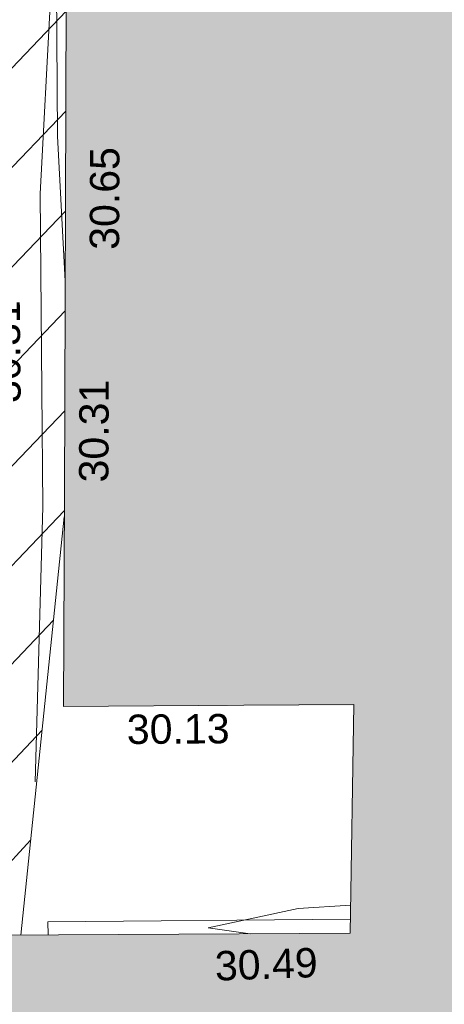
# Model space of a CAD drawing. Header units: millimetres. Extents: x -290717 to 520720, y -103372 to 287762.
# Tile 258 of 375: x 89369 to 94783, y 122024 to 134590. Entities that reach past the tile are written whole.
import ezdxf

# ---------------------------------------------------------------- set-up
doc = ezdxf.new("R2010")
doc.units = ezdxf.units.MM
doc.linetypes.add('IMPORT-HIDDEN2 _3_', pattern=[4762.5, 3175, -1587.5])
doc.linetypes.add('IMPORT-UG_ELEC_STREET LIGHTING_QLB2 _2_', pattern=[2700, 1500, -300.0000000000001, 0, -250, 150, -300.0000000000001, 0, -200])
for name, color, linetype, lineweight, true_color in [('00_UAV_BUILDING_OUTLINE', 5, 'Continuous', 9, 0x0000ff), ('00_UAV_CONCRETE', 9, 'Continuous', 9, 0x808080), ('00_UAV_FENCE', 7, 'Continuous', 9, 0x264c2f), ('01_DTM_CONTOUR_MNR', 7, 'Continuous', 9, 0xa5a552), ('12333-PUM-2D-U-0001-C01 - Rev2_REVIT IMPORT_dwg', 7, 'Continuous', 9, 0x767676), ('A_RHA_Line', 7, 'Continuous', 9, 0x00a600), ('PUM-CHAMBER EXTENTS', 6, 'IMPORT-HIDDEN2 _3_', 9, 0xff00ff), ('PUM-UNABLE TO SURVEY', 190, 'Continuous', 9, 0x7f00ff)]:
    doc.layers.add(name, color=color, linetype=linetype, lineweight=lineweight, true_color=true_color)
doc.layers.add('A_RHA_Detail', color=7, linetype='Continuous', lineweight=9)
doc.styles.add('Swis721 Lt BT_2', font='swissl.ttf', dxfattribs={"height": 375})

# ---------------------------------------------------------------- blocks, each defined once
blk = doc.blocks.new('12333-PUM-2D-U-0001-C01 - Rev2_REVIT IMPORT_dwg_MGS62954_T2_Galway_ITM_3d_Rev1-2077680-Site Location Plan Existing')
at = {"layer": '00_UAV_CONCRETE', "color": 254, "true_color": 0xcccccc, "flags": 128}
blk.add_lwpolyline([(533993821.2344432, 725676748.3484368), (533993819.7424778, 725676916.2696676), (533997677.8505664, 725676881.9568516)], dxfattribs=at)
at = {"layer": '00_UAV_FENCE', "color": 254, "true_color": 0xcccccc, "flags": 128}
blk.add_lwpolyline([(533993691.643, 725678703.6135001), (533993851.6430001, 725682212.6135002), (533993864.4205722, 725683699.7890769), (533993885.9680001, 725686207.6840001), (533994062.7997907, 725688692.1306496), (533994106.9680001, 725689312.684), (533994387.9680001, 725690681.684), (533995427.9680001, 725692622.684), (533996131.272795, 725692530.1396747), (533999812.9680001, 725692045.6840001), (534000110.7220907, 725693295.6711402), (534000736.9680001, 725695924.6840001), (534001186.7326518, 725698172.1673436), (534001669.6567504, 725700585.3491353)], dxfattribs=at)
at = {"layer": '01_DTM_CONTOUR_MNR', "color": 254, "true_color": 0xcccccc, "flags": 128}
for points in [[(533994185.5388837, 725685085.4930621), (533994119.0114198, 725686937.448039), (533994138.6082412, 725688828.4279389)], [(533996398.2576222, 725676717.7387002), (533995862.9347827, 725676803.2608696), (533997017.7169089, 725677027.780448), (533997684.0198982, 725677060.1955652)]]:
    blk.add_lwpolyline(points, dxfattribs=at)
at = {"layer": '00_UAV_BUILDING_OUTLINE', "color": 251, "true_color": 0x666666, "char_height": 375, "width": 1495.902363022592, "attachment_point": 1, "line_spacing_factor": 1.005061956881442, "style": 'Swis721 Lt BT_2'}
for s, insert, rotation in [('30.65', (533994504.6492855, 725685481.4505842), 88.77680849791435), ('30.31', (533994316.3173949, 725682515.492832), 88.77680849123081), ('30.13', (533994873.3587582, 725679540.68279), 359.4275254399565), ('30.49', (533995938.1842242, 725676501.1138716), 1.0456829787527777)]:
    blk.add_mtext(s, dxfattribs=dict(at, insert=insert, rotation=rotation))
at = {"layer": '00_UAV_FENCE', "color": 251, "true_color": 0x666666, "insert": (533993216.013697, 725683545.8112698), "char_height": 375, "width": 1495.902363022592, "attachment_point": 1, "rotation": 89.50773602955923, "line_spacing_factor": 1.005061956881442, "style": 'Swis721 Lt BT_2'}
blk.add_mtext('30.31', dxfattribs=at)
blk = doc.blocks.new('12333-PUM-2D-U-0001-C01 - Rev2_REVIT IMPORT_dwg-1620468-Site Location Plan Existing')
at = {"layer": 'PUM-CHAMBER EXTENTS', "true_color": 0xfff4d4}
h = blk.add_hatch(dxfattribs=at)
h.set_pattern_fill('FP_14', style=0, pattern_type=2)
h.set_pattern_definition([(45, (-533641079.65, -725615854.3560001), (-618.7184335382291, 618.7184335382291), [])])
h.paths.add_polyline_path([(351699.72233876, 60394.56140982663), (351708.9931528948, 60906.25732133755), (352393.2163071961, 60898.13015711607), (353041.6677554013, 66223.39089320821), (353206.9931529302, 73966.25732144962), (353982.8594361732, 73952.7145251), (354317.3501528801, 76699.64382133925), (358888.3501528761, 76111.64382135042), (361222.350152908, 86809.64382132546), (361563.3501529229, 88895.64382133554), (363078.350152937, 90435.64382137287), (363904.3501529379, 101867.6438212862), (365385.1266995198, 110525.3932341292), (365230.9820148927, 110551.7047199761), (365498.4008083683, 111226.8875165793), (365470.0968050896, 111952.5482150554), (365624.7061381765, 111926.1574136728), (366051.350152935, 114420.6438213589), (364898.3501528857, 114331.6438213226), (360524.3501529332, 111561.643821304), (356416.7002318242, 111258.678218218), (357929.2858412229, 111182.0907012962), (360544.5530249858, 111349.5624075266), (360546.5568067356, 111049.5690885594), (355314.0187962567, 111014.6190039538), (355309.6134037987, 111177.0234435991), (355277.3501528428, 111174.643821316), (352644.3501529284, 114141.6438213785), (338239.8330883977, 112460.2766464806), (329804.3501528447, 111555.6438213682), (319532.3501528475, 110592.6438213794), (310517.3501528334, 109863.6438213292), (302620.3501528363, 109581.6438213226), (295825.3501529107, 109566.6438213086), (279813.3501529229, 106549.643821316), (276140.8366145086, 103581.1872824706), (276061.814112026, 103425.8629484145), (271406.8224872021, 105468.1551963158), (271509.3894614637, 105701.9358727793), (267649.350152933, 107463.6438213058), (260223.350152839, 100640.6438213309), (259796.3501529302, 72682.64382134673), (269496.3501528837, 64316.64382130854), (273776.3501529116, 63665.64382135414), (309011.3501528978, 62955.64382139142), (311037.3501528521, 62074.64382133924), (337339.3501528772, 60871.64382135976), (351699.5658924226, 60394.56660731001)])
h.paths.add_polyline_path([(268358.9909750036, 65556.86419186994), (264596.4920611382, 69167.41490751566), (264804.2082447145, 69383.8727354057), (266581.5988270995, 67470.36930634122), (268566.7072650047, 65773.32227584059), (268393.5501527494, 65592.87780157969)])
h.paths.add_polyline_path([(332379.887152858, 67575.85382149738), (302320.8871528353, 68122.8538214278), (302332.4158496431, 68783.33241919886), (280169.8095181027, 69186.63780598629), (280330.3604934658, 78384.59702432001), (275960.0958838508, 78464.13017966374), (276108.0612945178, 86595.19465455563), (280450.151176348, 86519.4031937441), (280756.2778082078, 103341.6855813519), (302910.5740271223, 102938.5317815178), (302921.4142533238, 103534.2289657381), (310787.9439886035, 103391.0774384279), (310815.0515438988, 104880.7045066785), (318228.828162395, 104745.7919744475), (318301.0448391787, 108714.2766025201), (322633.8020448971, 108635.4310593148), (322539.6341878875, 103240.5581443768), (349750.1643799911, 102745.3933022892), (349310.9351529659, 74176.42282136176), (332506.0083566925, 74506.52523825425), (332420.225768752, 69792.56032023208)])
h.paths.add_polyline_path([(262373.7501529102, 72788.24382131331), (262335.6501528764, 75226.64382130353), (265345.5501529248, 75226.64382130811), (265383.6501528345, 72864.44382133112), (265304.2827260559, 72862.43451938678)])
h.paths.add_polyline_path([(261383.1501528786, 75912.44382136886), (261459.3501528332, 80789.24382133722), (267517.2501529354, 80713.04382135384), (267441.050152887, 75836.24382130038), (261504.3495088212, 75910.91930116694)])
h.paths.add_polyline_path([(302573.8228673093, 78329.52926304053), (302592.4407276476, 78963.90062831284), (306343.567266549, 78898.43991812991), (306598.9518629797, 91613.85658206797), (302817.4785721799, 91689.80612071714), (302824.7187942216, 92271.10215000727), (296640.3411529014, 92395.32482125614), (296360.3411528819, 78454.32482147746), (302538.3452618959, 78330.24181806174)])
h.paths.add_polyline_path([(261840.3501529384, 80865.44382136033), (261687.9501528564, 92981.24382131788), (264050.1501528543, 92981.2438213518), (264202.5501529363, 80865.44382139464), (263838.6680771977, 80865.44382138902)])
h.paths.add_polyline_path([(274664.4282881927, 104261.9875886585), (272430.0401462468, 105281.7542374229), (273799.1437452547, 104582.3695657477), (274486.1144024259, 104328.01044291)])
h.paths.add_polyline_path([(315481.3501528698, 115683.6438212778), (326437.165211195, 116343.5766866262), (364189.350152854, 120948.6438212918), (366744.3501529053, 124721.6438213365), (363517.3501528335, 126053.6438213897), (359872.3501529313, 126432.6438213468), (352849.3501528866, 126181.6438212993), (339104.3501528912, 124625.643821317), (335451.3501528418, 124514.6438212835), (325145.3501528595, 123235.643821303), (319635.3501528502, 122976.6438213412), (314446.3501528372, 122493.6438213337), (313566.3501528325, 118980.6438212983)])
h.paths.add_polyline_path([(322305.050152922, 119194.0438212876), (322152.6501528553, 121403.8438213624), (326724.6501528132, 121784.8438213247), (326877.0501529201, 119498.8438214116), (323355.1979919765, 119264.0536772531)])
h.paths.add_polyline_path([(328629.650152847, 120870.443821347), (328477.2501528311, 122089.6438212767), (329810.7501529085, 122242.0438213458), (329963.1501528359, 121022.8438213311), (328841.3815410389, 120894.6416942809)])
h.paths.add_polyline_path([(317352.0501528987, 121480.0438213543), (317352.0501528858, 121861.0438214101), (317618.7501528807, 121856.3885555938), (317618.7501528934, 121480.043821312), (317362.3608135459, 121480.0438213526)])
h.paths.add_polyline_path([(331601.4501528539, 122089.6438213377), (331144.2501528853, 122242.0438213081), (331258.5501528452, 122623.0438213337), (331715.7501528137, 122470.6438213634), (331644.5503212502, 122233.3110493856)])
at = {"layer": 'PUM-UNABLE TO SURVEY', "color": 7, "true_color": 0xfff4d4}
blk.add_line((353041.6677554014, 66223.39089321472), (352393.2163071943, 60898.13015711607), dxfattribs=at)
blk.add_blockref('12333-PUM-2D-U-0001-C01 - Rev2_REVIT IMPORT_dwg_MGS62954_T2_Galway_ITM_3d_Rev1-2077680-Site Location Plan Existing', (-533641079.6498471, -725615854.3561786))

msp = doc.modelspace()

# ---------------------------------------------------------------- hatches: boundary and pattern name
at = {"layer": 'A_RHA_Detail', "true_color": 0xc0c0c0}
h = msp.add_hatch(color=9, dxfattribs=at)
h.paths.add_polyline_path([(-80880.60083898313, -68502.79057078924), (-80400.86592458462, -68483.4150911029), (-80400.86592458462, -62984.64684182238), (-24474.85765180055, -63009.32043784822), (-24456.14471274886, -50840.30023854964), (-36622.55041054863, -50831.65104346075), (-36622.5504104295, -44228.57792609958), (-50959.05265825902, -44213.68205212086), (-50959.05265825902, -42573.78171509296), (-54563.93258049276, -42571.21897729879), (-54565.69773355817, -45054.17447471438), (-92408.82109324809, -45027.27149617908), (-92411.78875845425, -49201.74309219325), (-100061.9988811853, -49201.74309219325), (-100052.221444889, -64852.82557835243), (-86120.90825231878, -64852.82557835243), (-86092.16626519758, -62957.90041523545), (-84861.10047611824, -62957.90041520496), (-84854.79054275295, -68240.10973718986), (-80870.60226895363, -68240.10973718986)])
h.paths.add_polyline_path([(-137238.9269955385, -68461.93840922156), (-132719.7426408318, -68433.06336920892), (-132847.0731201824, -62850.0428228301), (-130454.6837966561, -62916.63108081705), (-130498.2830220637, -61355.8539363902), (-117581.136331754, -61423.42893434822), (-117492.3908565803, -49183.91309186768), (-125136.5200282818, -49178.47881939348), (-125133.5727033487, -45032.61887132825), (-163007.1824077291, -45005.69421944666), (-163007.1824077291, -44090.29634113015), (-163123.8521375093, -44090.21339942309), (-163122.6389897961, -42383.751842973), (-166563.8543420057, -42383.75184295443), (-166565.0349082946, -44044.3982420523), (-193158.4656786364, -44025.49275802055), (-193195.152889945, -62863.6565097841), (-137269.7106414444, -62916.63108078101), (-137254.3708868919, -65679.90523788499)])
h.paths.add_polyline_path([(120310.9497607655, -32334.2823016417), (120312.4652266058, -31610.73011961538), (133451.2244789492, -31638.24899384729), (133469.2230092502, -19717.98315777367), (121295.7536929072, -19692.48606427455), (121319.8434528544, -8190.941560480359), (112277.0825929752, -8172.001674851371), (112263.1769726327, -14811.12345451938), (78285.85310969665, -14739.95861435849), (78292.82277619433, -8167.077575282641), (76545.55099677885, -8163.40371230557), (69355.76844230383, -8152.931592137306), (69353.66597202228, -9156.746357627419), (68372.60878942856, -9154.691552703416), (68372.60878942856, -13705.52853212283), (69333.72334743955, -13707.54156767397), (69325.07112544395, -16249.53369225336), (66623.4489111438, -16249.53369225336), (66619.79243932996, -17995.29925522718), (65989.07757491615, -17995.29925522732), (65985.44262769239, -19730.78799479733), (57152.23993372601, -19712.28702423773), (57127.42535098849, -31559.89461998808), (70277.87165423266, -31587.43801817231), (70277.87165428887, -32271.74147154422), (78263.96947906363, -32285.12944888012), (78266.62669288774, -31019.79372153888), (112335.8856506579, -31091.15111856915), (112335.8856506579, -32317.57330550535), (119781.4233959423, -32333.17321910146)])
h.paths.add_polyline_path([(7503.71740934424, -1791.43926322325), (15482.43097389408, -674.0213230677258), (15484.0826184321, 148.1327206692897), (56188.28042539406, 205.5276654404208), (56155.8432600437, 14338.31663138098), (18016.62665932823, 14236.4814953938), (17967.9025208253, 34313.18372075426), (21727.10644861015, 34324.06926249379), (21708.9097307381, 40608.10218319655), (18009.66447156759, 40608.10218325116), (17995.54603703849, 45483.75063445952), (9770.084212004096, 45420.63294734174), (3966.216019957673, 45443.14492469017), (3984.771235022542, 14176.56786831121), (1023.062455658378, 14176.56786840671), (-276.5134647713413, 14190.52623465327), (-231.6790044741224, 5976.811441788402), (-226.4491536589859, 193.7444677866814), (1220.250839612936, 179.5999159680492), (7477.609307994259, 143.2867556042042), (7488.638446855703, -674.0213230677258)])
h.paths.add_polyline_path([(77755.59663317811, 53.47451145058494), (77729.51881611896, 1699.844979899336), (94464.47132486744, 1659.976083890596), (94606.37913471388, 17991.39023626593), (88810.41901146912, 18015.03260816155), (88799.89418497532, 14436.74271609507), (69413.88950349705, 14457.87738898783), (69377.35724448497, 99.62816357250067), (70760.85642036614, 92.0068082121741)])
h.paths.add_polyline_path([(61252.12079698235, 46453.95617369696), (105774.7348988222, 46472.68783510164), (105768.2642197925, 61852.61234310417), (92285.13876306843, 61852.61234310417), (92308.59670397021, 65784.30757142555), (96107.46680002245, 65767.6044524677), (96059.6808111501, 75209.20847378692), (101084.8427276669, 75071.88872768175), (104988.0046543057, 74765.36560410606), (108403.6894220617, 74363.84089439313), (112009.2703903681, 73787.25420864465), (115645.3524814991, 73049.69667210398), (116890.8108050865, 72761.69136255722), (120208.9929832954, 71893.18353872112), (120865.241739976, 71703.68487155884), (124135.6329505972, 70669.67317909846), (127435.6253142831, 69480.50055823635), (127820.4368655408, 69394.93141813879), (128274.3081769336, 69331.69585757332), (128731.879114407, 69306.66104520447), (129189.9401456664, 69320.00258265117), (129645.2782985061, 69371.62688830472), (130094.6997111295, 69461.17185607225), (130535.0520071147, 69588.00939078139), (130963.2464342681, 69751.2498188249), (131376.279516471, 69949.74812593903), (131771.254123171, 70182.11198906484), (132162.5575600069, 70460.54046602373), (132496.0921582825, 70741.69081117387), (132820.8713676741, 71064.98072578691), (133117.4593294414, 71414.31364276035), (133383.77568926, 71787.23923958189), (133616.5473239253, 72178.53728446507), (133817.1647262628, 72590.54524901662), (133982.6025969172, 73017.89547517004), (134111.7005086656, 73457.59040804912), (134203.5529320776, 73906.545904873), (134257.5155882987, 74361.61286220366), (134272.5462649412, 74819.59931534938), (134250.5259874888, 75277.29281749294), (134189.6227572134, 75731.48297750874), (134090.9274700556, 76178.98397761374), (133955.1324028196, 76616.65691996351), (133783.1900598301, 77041.4318434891), (133576.3064937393, 77450.3292564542), (133335.9328436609, 77840.48103831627), (133063.7551572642, 78209.15055536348), (132761.6825665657, 78553.75185442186), (132431.8338935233, 78871.86780505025), (132076.5227904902, 79161.26705200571), (131698.2415079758, 79419.91966864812), (131299.6434187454, 79646.01139199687), (131093.5942456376, 79746.34209763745), (132146.0467355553, 83110.22226149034), (122787.763295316, 86282.54285521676), (121604.3555410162, 82800.35918872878), (117095.9864226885, 83870.84033788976), (116841.9598400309, 83526.35449576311), (116120.5435466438, 91221.9361197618), (110237.7341284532, 91274.27491024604), (110194.3680786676, 90435.39030217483), (104988.0046543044, 90486.49901569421), (104973.2761846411, 94309.82427956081), (103746.1314668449, 94309.82427962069), (103839.9937121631, 122852.1474272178), (96365.09202303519, 122931.9599471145), (96350.3400238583, 123952.416858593), (104555.5505249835, 123902.1925258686), (104607.3234457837, 120248.5396157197), (125502.5015002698, 120134.193340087), (125662.0200253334, 137657.3796883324), (114479.5865733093, 137699.2256881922), (114382.3062641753, 129149.9458158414), (104644.1590035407, 129187.997507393), (104577.9931702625, 126217.3903165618), (101184.4926405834, 126159.1566967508), (101264.6166812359, 135959.2655565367), (89967.23177303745, 135988.8856164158), (89927.63362986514, 125823.6463181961), (93630.53562299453, 125840.7948842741), (93580.6568888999, 122931.9599471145), (88697.38835373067, 122904.7310127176), (88679.38989541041, 95739.0914377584), (86378.25848993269, 95739.0914377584), (86378.18187189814, 96178.10083375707), (83279.5074328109, 96200.92083330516), (83273.62493422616, 95735.74732136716), (70169.67509616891, 95733.22421950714), (70166.2684274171, 96272.07409350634), (66674.99731291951, 96257.14073659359), (66654.74538556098, 95755.71092140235), (65784.77231076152, 95755.71092140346), (65887.65094981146, 117470.6305650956), (53473.34271625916, 117487.9046429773), (53434.44066306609, 98570.4634906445), (40649.41626913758, 98570.46349066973), (40610.16711556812, 94406.01479082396), (38853.82372865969, 94410.36303444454), (38848.65589191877, 89463.65332732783), (40612.46601909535, 89518.45976927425), (40665.38257359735, 86257.73741131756), (38372.19584673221, 86305.7230928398), (38369.79373532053, 76901.0507917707), (50937.95125076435, 76944.40198877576), (50922.88567283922, 74598.78180893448), (56484.90611318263, 74588.85093774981), (56484.9061131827, 75194.85181998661), (92465.40372273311, 75233.02581663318), (92645.92783659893, 71766.64845097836), (89810.5550181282, 69362.83965827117), (85313.16173971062, 69360.94750424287), (85313.16173971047, 66907.40508090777), (75210.14498260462, 66903.15451592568), (75210.14498260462, 63815.70944554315), (70819.40014306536, 63815.70999204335), (70819.21601502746, 64253.35708063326), (69456.8341568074, 64253.35708063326), (69455.71957374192, 66901.99623168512), (61303.3285675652, 66898.56680686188), (61304.56054652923, 63970.32021231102), (70500.41048205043, 63970.32021223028), (70500.40885431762, 61852.59006210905), (61245.64388480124, 61848.69637492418), (61252.12079698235, 46455.07044720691)])
h.paths.add_polyline_path([(-17153.16561239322, 48569.32684293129), (-17153.16561227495, 60770.38083690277), (-29362.88357762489, 60774.7042869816), (-29362.88357762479, 67399.20394583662), (-43507.25361058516, 67405.01911302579), (-43488.53133082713, 69093.07334179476), (-45766.41866234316, 69109.32868391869), (-45794.34620035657, 67405.01911302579), (-47272.11273197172, 67404.21245453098), (-47272.44887636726, 66454.91798912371), (-86004.56386335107, 66468.6329952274), (-86006.66970790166, 60521.58362724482), (-92662.8772251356, 60521.58362724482), (-92666.53762789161, 50184.35611936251), (-79752.016597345, 50179.78302554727), (-79752.016597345, 48591.49323813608), (-17157.71631240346, 48569.32845421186)])
h.paths.add_polyline_path([(-201056.4185879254, 48628.75479108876), (-138377.9751621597, 48634.64535782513), (-138377.9751621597, 50133.28202330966), (-125467.710581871, 50134.49533928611), (-125468.6909603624, 60566.19036866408), (-132186.8595615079, 60565.86652591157), (-132187.4203588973, 66533.01978768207), (-170643.3098734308, 66805.61809689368), (-170643.3098732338, 67738.78475851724), (-200340.0100486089, 67488.93693767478), (-200348.7175167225, 60827.7802510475), (-201057.5650552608, 60827.71357562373), (-201056.6510294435, 51102.0431337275)])
h.paths.add_polyline_path([(-240051.5126725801, 54769.1949116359), (-239444.4902595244, 54811.10754483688), (-239186.5396225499, 54841.92927608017), (-238764.8191578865, 54940.98166103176), (-238382.4735933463, 55122.46891391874), (-237990.3402229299, 55354.87497237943), (-237269.2031026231, 55936.21514997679), (-237030.2712443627, 56228.66101920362), (-236793.0039600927, 56569.31473977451), (-236554.5880579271, 57004.26389721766), (-236432.7219585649, 57267.46508911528), (-236300.0815274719, 57753.26239002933), (-236250.7285154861, 58017.17885687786), (-236235.6490610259, 58516.21786795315), (-236233.2538430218, 58987.85640057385), (-236213.702979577, 59823.48083772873), (-236363.8287856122, 59820.8603820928), (-236634.0279869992, 60698.06075831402), (-236391.9547756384, 61432.1972634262), (-236225.4740089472, 61435.10319604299), (-236201.6036570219, 62637.68779599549), (-232563.5271750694, 62639.28734435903), (-232563.5271750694, 63049.03842407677), (-232732.1945866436, 63049.15302221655), (-232860.1521278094, 63457.9589027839), (-232731.6068089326, 63914.24862701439), (-232560.8209657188, 63914.24862701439), (-232521.9864006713, 70597.99604498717), (-240628.6947850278, 70598.85496274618), (-240629.7923196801, 72350.98321581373), (-246412.6011213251, 72347.36085937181), (-246412.6011213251, 70616.45923939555), (-254449.5805725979, 70618.60952619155), (-254454.637144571, 70754.06491724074), (-254469.7140363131, 73191.6627625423), (-263883.2532625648, 73267.83063692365), (-263902.4181505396, 68260.74348557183), (-263714.8217520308, 68259.82096576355), (-263552.9672900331, 67819.6543439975), (-263719.0883117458, 67392.20684197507), (-263913.629869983, 67392.20684288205), (-263956.7001914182, 58633.76423459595), (-260181.1963171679, 58611.22607638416), (-260192.3146984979, 56354.25111578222), (-257184.684388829, 56339.46086010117), (-257213.4419958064, 57092.93866025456), (-257338.5163846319, 57093.27331227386), (-257471.0109295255, 57531.7457231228), (-257338.5163845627, 58062.22513700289), (-257203.4956297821, 58064.06881293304), (-257173.5751889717, 58598.54056827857), (-256478.2273617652, 58575.27357918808), (-256478.2273617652, 58788.51859477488), (-256013.0091299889, 58911.92701537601), (-255397.0786589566, 58780.99767608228), (-255397.0786664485, 58595.98242230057), (-243809.8853614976, 58585.92793205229), (-243805.3570672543, 58352.04527760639), (-243740.9394682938, 57884.52572396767), (-243619.083060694, 57421.84877501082), (-243424.3877541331, 56943.65915328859), (-243247.1437899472, 56608.24157716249), (-243003.0710577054, 56249.99021479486), (-242732.2093200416, 55932.75703086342), (-242371.7230179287, 55603.12658814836), (-242141.2551255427, 55424.88676771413), (-241804.9643038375, 55216.88439829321), (-241529.464082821, 55077.02869058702), (-241100.6275144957, 54917.18295005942), (-240836.2134980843, 54840.82833179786), (-240453.4486196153, 54788.6078413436), (-240203.3756532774, 54776.52967577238)])
h.paths.add_polyline_path([(40276.69022620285, 59895.3641775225), (40328.62676026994, 69196.9439153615), (36588.99968782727, 69217.82459101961), (36619.46637569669, 74674.25962431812), (32264.36460075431, 74687.02318924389), (32233.48293864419, 69156.26826309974), (11916.69390488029, 69269.70959690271), (11966.66200108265, 78218.75165977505), (29087.50901742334, 78123.15526811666), (29143.44567202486, 88141.13700481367), (15719.34879623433, 88216.09212957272), (15732.60379610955, 90589.99788900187), (4594.294101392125, 90652.19003492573), (4525.129359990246, 78265.12250452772), (10096.76365550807, 78234.01258734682), (10077.43887221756, 74773.03821913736), (4547.641142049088, 74803.91453678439), (4465.579974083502, 60107.16002351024), (19125.89094757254, 60025.30234268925), (19139.86249371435, 62527.53804648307), (31738.59196305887, 62457.19146407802), (31724.55430855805, 59943.11609818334), (38369.79364222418, 59906.01157297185)])
h.paths.add_polyline_path([(-246083.0241259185, 72334.29150213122), (-246083.0594797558, 72334.30275087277), (-246208.2905500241, 72334.29150213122)])
h.paths.add_polyline_path([(-114575.3004830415, 112178.0758696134), (-114575.3246436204, 112178.0758696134), (-114707.2752166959, 115801.5811617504)])
h.paths.add_polyline_path([(-154699.9178766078, 101760.4080976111), (-114382.0503338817, 101776.0542915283), (-114382.0503338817, 106926.936016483), (-113755.641395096, 106927.1791078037), (-113757.5507412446, 111847.2721532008), (-114431.6837526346, 111847.2721532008), (-114431.8098651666, 112178.075869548), (-114575.3004830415, 112178.0758696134), (-114578.9984943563, 121707.2390834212), (-123056.9849702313, 121707.2390834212), (-123068.8201032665, 156452.7036899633), (-119381.2340625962, 156454.1347343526), (-119381.2340625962, 160165.8603541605), (-115501.031452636, 160167.3661472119), (-115503.3750945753, 166206.5793118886), (-132411.7987151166, 166599.6604729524), (-132411.8243306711, 166665.6603411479), (-135275.0124468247, 166664.5489553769), (-135275.0124468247, 166628.1883102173), (-135911.3205077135, 166628.1944503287), (-135911.3479256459, 166352.1604668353), (-152521.1633846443, 166345.7145607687), (-152518.3680955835, 159142.6836790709), (-150699.3133726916, 159117.9265656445), (-150755.6690356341, 122560.6912032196), (-151059.2005266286, 122560.6912032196), (-151061.0981347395, 121302.4374931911), (-154138.3148337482, 121372.6012653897), (-154138.3148337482, 121865.183451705), (-154704.3888425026, 121867.2611370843), (-154688.5451973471, 119352.3937021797), (-154745.5933227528, 119352.3715636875), (-154745.5763474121, 118722.1532660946), (-160794.1544526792, 118748.744283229), (-160794.1544527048, 119410.5425977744), (-163852.1622693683, 119422.408321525), (-163855.0715294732, 118762.2003111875), (-167568.6765459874, 118778.5256058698), (-166634.6619849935, 124395.1277019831), (-166843.6206842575, 124471.2090400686), (-167568.6765459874, 124707.6250904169), (-168028.2173235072, 124841.3808643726), (-168630.5006276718, 124991.3056740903), (-169238.2056070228, 125117.4693074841), (-169850.3952285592, 125219.6772877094), (-170466.1255403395, 125297.7720169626), (-171089.1102599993, 125351.8553033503), (-171704.4065937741, 125381.1774254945), (-172325.0479971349, 125386.3595015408), (-172782.2248668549, 125374.5832363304), (-173401.7764236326, 125337.4554476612), (-174019.3926983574, 125276.0328036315), (-174634.1213722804, 125190.4100127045), (-175245.0145766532, 125080.7190996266), (-176047.1958093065, 124895.7675261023), (-176665.4852587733, 124724.7228134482), (-177045.3001228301, 124609.1129151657), (-177631.5127793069, 124405.2077276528), (-176665.4852586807, 118818.5158793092), (-177558.9402083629, 118822.4435769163), (-177662.2853368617, 125263.4341236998), (-176365.3912352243, 126542.9270807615), (-159462.2970490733, 126319.9103917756), (-157057.7396790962, 128609.0850976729), (-157060.6673204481, 136153.1661957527), (-158638.8016610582, 137740.2441626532), (-159352.3735831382, 137740.2441626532), (-161634.4140635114, 140201.1078539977), (-168727.9404946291, 140256.8191147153), (-171035.0401162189, 137942.884730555), (-174184.1459014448, 137942.884730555), (-176460.1168228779, 140292.2858551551), (-177341.68569345, 140292.285855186), (-177341.7114445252, 140358.4281613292), (-183428.5803825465, 140356.0660244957), (-185921.6385984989, 137917.4639097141), (-185921.6385985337, 131757.309115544), (-186906.8767412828, 131756.9267734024), (-187725.3914540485, 130809.9989183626), (-187724.0588902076, 127376.1828149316), (-186481.0281350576, 126304.557648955), (-186479.4846755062, 122327.2959175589), (-185176.2828158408, 121059.4673825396), (-180304.1129154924, 121059.4673825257), (-180304.1136492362, 118802.0484409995), (-193555.3706955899, 118802.0484409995), (-193555.3686998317, 133117.8341649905), (-192593.6442938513, 133118.2073819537), (-192593.6442938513, 134200.8158367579), (-192224.6284783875, 134200.9592041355), (-192225.5653014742, 136615.0101267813), (-192595.0012461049, 136615.0101267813), (-192595.4357332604, 137734.4745166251), (-193589.2709668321, 137734.4746851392), (-193589.2685988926, 147474.5705834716), (-193163.2062206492, 147492.8644728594), (-192606.8095195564, 147551.4951472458), (-192359.9383250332, 147589.5931622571), (-192199.8207947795, 147616.5827293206), (-191882.7548926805, 147682.9245600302), (-191568.5380071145, 147761.6632019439), (-191020.2573150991, 147932.4221712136), (-190950.5841382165, 147955.8263236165), (-190647.7999969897, 148070.951423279), (-190349.769078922, 148197.8750093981), (-190056.9509284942, 148336.4013817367), (-189769.7970512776, 148486.316942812), (-189375.4954991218, 148717.2624196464), (-189132.9060261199, 148873.2749095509), (-188867.5421091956, 149059.0543930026), (-188609.6764469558, 149255.1087866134), (-188354.9814056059, 149465.3525772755), (-188079.6339208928, 149713.8792482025), (-187884.9836199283, 149901.8220103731), (-187538.2510284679, 150274.4802367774), (-187446.2998447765, 150378.396083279), (-187241.3270201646, 150629.2310214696), (-187046.3599558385, 150887.9197697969), (-186861.699277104, 151154.0634500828), (-186546.1373636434, 151669.8298752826), (-186524.4196769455, 151707.063245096), (-163675.289831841, 151669.8298752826), (-163687.5843044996, 148134.0767945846), (-157303.6541541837, 148136.4921063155), (-157303.6541541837, 155759.9150161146), (-157557.4317586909, 155765.0384228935), (-157555.9168973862, 166678.0466575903), (-187009.2021991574, 166699.7464767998), (-187013.0952111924, 162054.4009359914), (-188707.1775469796, 162044.5925187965), (-188705.9961893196, 155021.5333641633), (-188737.9999316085, 154650.5326603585), (-188799.0133970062, 154283.1866125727), (-188857.2045401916, 154035.4341107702), (-188966.1106131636, 153679.3368924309), (-189102.6200311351, 153332.8820747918), (-189265.8911677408, 152998.2056672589), (-189454.9174010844, 152677.3710606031), (-189645.2484685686, 152421.322012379), (-189916.9563410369, 152104.2450531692), (-190212.7041973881, 151809.4634871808), (-190530.6686598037, 151538.7947475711), (-190868.889367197, 151293.9075915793), (-191225.2810786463, 151076.3118324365), (-191597.6465194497, 150887.3490190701), (-192092.8415776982, 150682.5621956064), (-192485.2937347, 150569.6612301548), (-192903.8930807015, 150482.2408890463), (-193187.215491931, 150440.8868273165), (-193594.1866364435, 150407.1257787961), (-193594.5953882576, 151459.989522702), (-205369.2399268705, 151455.4201248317), (-205354.452352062, 113350.0822379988), (-207187.1580384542, 113349.3709450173), (-207184.3024929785, 105991.0636522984), (-205312.8709512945, 105991.0636522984), (-205311.2365670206, 101769.6553082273), (-175488.645120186, 101781.2285901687), (-175488.645120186, 110889.6985621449), (-154703.462766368, 110897.5679794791), (-154700.5193329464, 103310.2697088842)])
h.paths.add_polyline_path([(193735.9435692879, 113047.8274775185), (208865.0938716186, 114991.026643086), (208976.1154122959, 114126.6471161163), (216447.8967330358, 115086.3281915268), (216038.7305308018, 118271.970241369), (232648.5073383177, 120405.3421627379), (233425.9936153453, 114352.0734369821), (240632.2017567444, 115277.6440986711), (239854.8412683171, 121329.9334728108), (256406.8682407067, 123455.8879629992), (257091.7572256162, 118089.1198988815), (264572.287122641, 119040.8180953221), (261877.8350554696, 138524.7609215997), (259178.7147038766, 138221.6086023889), (259197.3483654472, 137439.0084132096), (254686.1480587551, 136897.0007613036), (255412.6810205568, 131314.8303174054), (240852.7447965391, 129522.4514055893), (239771.0426540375, 137918.8519126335), (240649.582243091, 138010.1984551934), (240062.3063116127, 142776.6750342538), (239165.7694641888, 142685.0143484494), (237630.9646614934, 151018.3171733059), (266172.8791088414, 154560.7889781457), (271297.187694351, 142612.4006970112), (276531.7397502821, 144861.0987145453), (274941.5029779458, 148527.903728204), (302074.530765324, 160134.9084326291), (300215.9323773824, 164320.1841173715), (301528.161327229, 164907.0997990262), (300405.1237791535, 167477.8916353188), (299016.6944531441, 166945.7181825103), (295626.7488506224, 174518.7544287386), (294333.0289184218, 177537.1551681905), (287288.847594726, 174518.7544287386), (289427.6893504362, 169661.0163464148), (272956.7816584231, 162557.1203578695), (271943.2187786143, 164897.4305293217), (267016.3118217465, 162764.0369715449), (268502.3094164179, 159357.043014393), (265200.4029571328, 157946.4096681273), (226856.4166955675, 153146.7821791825), (227510.3041274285, 148852.0205335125), (228280.9873164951, 141179.0007484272), (227302.3544112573, 141050.2812999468), (227895.3788231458, 136433.1758633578), (228748.5501749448, 136523.8855003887), (229602.307730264, 128023.7667641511), (217691.2359889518, 126493.8999679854), (217642.3600127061, 126874.4332670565), (215138.5007311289, 126552.8357430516), (215194.9980427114, 126112.9650749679), (215015.6132225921, 126089.9247571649), (214840.967257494, 127449.6644606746), (192258.7012018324, 124549.1816390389), (193486.3576426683, 114991.026643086)])
h.paths.add_polyline_path([(-78076.24179098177, 117605.518872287), (-78076.23951907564, 117610.0871212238), (-78070.31812256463, 129485.733079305), (-74723.15926546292, 129478.3852560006), (-74723.15926546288, 125435.7860625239), (-48015.64546089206, 125380.0246061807), (-47996.55031653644, 135872.5822179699), (-61198.159180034, 135901.5630078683), (-74714.72264147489, 135923.5088764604), (-74723.62876031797, 131865.2975510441), (-78070.31812256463, 131872.6421692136), (-78062.97909490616, 149549.768943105), (-58292.26570494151, 149541.5607197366), (-58292.26570494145, 148946.2407608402), (-37707.70924049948, 148937.6946534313), (-37707.70924049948, 159740.0690313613), (-44148.26955758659, 159742.7429641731), (-44148.26955758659, 162961.3319175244), (-49829.95437586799, 162961.3319175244), (-49830.92144141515, 160632.0129326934), (-78494.0902662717, 160643.9130440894), (-78494.0902662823, 161615.1537737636), (-78739.22585210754, 161615.2555472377), (-78691.79195364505, 168187.9195488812), (-90844.5764503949, 168126.8149080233), (-90962.52567696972, 152686.7636278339), (-89064.97866810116, 152685.97582136), (-89079.54115383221, 117610.0871212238), (-78374.80210165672, 117605.6428258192)])
h.paths.add_polyline_path([(69254.82576126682, 129235.9722870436), (69259.97086178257, 136167.7892474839), (86068.0992678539, 136131.0235193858), (86008.66431381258, 164703.3084147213), (58789.63167882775, 164723.5115811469), (58789.63167882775, 170119.2062865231), (54460.16324890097, 170122.4198087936), (54457.21717773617, 166153.2792453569), (47042.21516498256, 166158.7829869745), (47041.10931533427, 164668.9097040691), (39173.27935198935, 164674.7495545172), (39172.83712618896, 164078.9539098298), (17014.87910992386, 164095.400525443), (17002.38841206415, 147267.1142245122), (12659.63471563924, 147267.1142245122), (12653.6008753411, 139137.9291796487), (17031.41608901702, 139134.6797717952), (17024.58791744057, 129935.3194463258), (39191.34773726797, 129918.8662983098), (39191.34773726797, 129258.2867272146), (69014.0340609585, 129236.1510132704)])
h.paths.add_polyline_path([(39265.62356917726, 139467.8223435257), (33050.91021530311, 139484.1586867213), (33087.56357182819, 153427.9220784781), (39277.60130890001, 153411.6505991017), (39277.60130890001, 152830.3127277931), (43058.29603858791, 152820.3745823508), (43024.83899408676, 140092.5601633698), (39267.2657899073, 140092.5601633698)])
h.paths.add_polyline_path([(1979.548949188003, 189123.2414339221), (18699.10403225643, 189180.0465563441), (18678.46874727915, 195253.6675675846), (24349.02704558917, 195272.9334349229), (24334.96888369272, 199550.7690689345), (28829.78348971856, 199566.0403168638), (28798.35772162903, 208815.6446465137), (24334.94961552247, 208806.1514042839), (24333.90624838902, 209113.2475694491), (16811.59093053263, 209087.6902915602), (16806.58456496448, 208843.590909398), (6772.293057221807, 208809.4991440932), (6797.166076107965, 201488.5780549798), (-8471.058649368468, 201436.7038403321), (-8471.058649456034, 200429.0172029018), (-11856.09020773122, 200417.5164702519), (-11823.72827012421, 190892.3684139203), (-7614.729360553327, 190904.9356358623), (-7614.729360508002, 190170.8290169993), (-4608.619189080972, 190169.2993656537), (-4608.238782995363, 190916.8832264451), (1973.379031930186, 190939.2444093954), (1977.122761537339, 189837.3456606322)])
h.paths.add_polyline_path([(-20506.2213294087, 190640.028646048), (-20122.28942212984, 206347.1214480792), (-41550.34215554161, 207015.255795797), (-41462.26177905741, 210449.6195896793), (-31391.41053375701, 210152.0276719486), (-31078.64493158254, 223862.574366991), (-44305.08575746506, 224230.797228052), (-44490.79956595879, 211865.5542346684), (-47510.12209651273, 211942.9901386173), (-47722.57925074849, 203659.0205615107), (-47076.06680551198, 203635.3001466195), (-47175.4684425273, 199531.9403872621), (-46801.21126120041, 199520.4703265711), (-46873.68175963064, 195478.589946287), (-44600.40472249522, 195425.25597799), (-44685.88459510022, 192243.2795180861), (-38073.99929110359, 192135.6564361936), (-38104.39995468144, 191126.9722513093), (-21537.79264469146, 190668.5723413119)])
h.paths.add_polyline_path([(16801.02360974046, 195961.5001375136), (9656.615133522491, 196015.1086064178), (9643.83815057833, 199513.9922857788), (11631.77992465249, 199485.8321209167), (11631.79209405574, 203322.2460457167), (16806.58456511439, 203391.4855727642), (16801.04077099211, 195984.4293109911)])
h.paths.add_polyline_path([(122084.9263243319, 200536.2570557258), (122088.180516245, 206386.1947929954), (125211.1061637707, 206386.1947929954), (125211.1162733, 206645.8932838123), (126202.709897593, 206645.8932838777), (126203.0204768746, 207041.0477229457), (130401.4034740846, 206979.0758390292), (130444.269112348, 209883.2802976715), (126202.8383602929, 209945.883203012), (126203.0204768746, 214624.1281189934), (127364.7919503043, 214624.1281189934), (127365.2106673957, 225380.2058570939), (126159.8599207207, 225380.2527798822), (126207.4133336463, 241475.3410923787), (119482.541129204, 241495.8747302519), (119479.204156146, 246182.0096278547), (109943.9121324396, 246175.219673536), (109953.2702600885, 233033.3814297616), (115000.5285021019, 233033.3814296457), (114999.5792924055, 208653.4991933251), (112026.3032629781, 208653.4991933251), (112024.3519988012, 200538.6764491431), (122024.6079402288, 200536.271559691)])
h.paths.add_polyline_path([(30087.05071628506, 200986.75440713), (38030.67179073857, 201028.6865661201), (38030.67179073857, 202922.9731661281), (38109.89531489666, 202923.3913649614), (38067.25569093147, 208827.6066631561), (38013.35839375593, 208827.667223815), (38012.38630312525, 209012.5383931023), (30044.90685988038, 208970.4802974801), (30060.65944993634, 205986.3119354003)])
h.paths.add_polyline_path([(195986.2599411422, 205661.5722736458), (202896.8751332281, 206052.0074670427), (202676.886254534, 209945.7611691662), (195766.2710618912, 209555.325975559)])
h.paths.add_polyline_path([(-91652.40581580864, 206392.6172135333), (-79454.24421187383, 206432.5105635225), (-79629.29258199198, 238245.6998510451), (-68904.21147484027, 238215.095164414), (-68918.56040493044, 246314.0782553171), (-68756.515268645, 246312.9061543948), (-68755.20581930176, 246638.9786699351), (-79620.07671794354, 246651.3624133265), (-79606.5628449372, 247343.5411849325), (-82154.50636787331, 247318.0695596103), (-82154.50636787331, 247488.1275895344), (-91640.64698348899, 247472.5371040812), (-91638.72040628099, 246846.4753752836), (-131470.3702759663, 246641.42150215), (-131470.3702759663, 250159.5419305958), (-142857.1087886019, 250176.7939677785), (-142864.0554935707, 246220.0701029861), (-165118.8027587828, 246272.3986783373), (-165040.0492656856, 253907.936045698), (-178677.4727934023, 253929.5079730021), (-178699.5521575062, 238176.7234097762), (-138599.3373496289, 238209.4781454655), (-138548.4479938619, 206627.5237025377), (-126646.6702863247, 206572.2299428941), (-126666.6805510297, 234825.8818836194), (-124962.7180531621, 234825.9534805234), (-124969.0241559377, 234688.4891474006), (-91595.61129713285, 234664.3133306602), (-91650.87307429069, 207155.5994723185)])
h.paths.add_polyline_path([(142123.7078306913, 209113.5383730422), (152768.4446292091, 209127.3137315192), (152745.2992288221, 227012.6338093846), (142100.5623961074, 226998.8584508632), (142121.8067345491, 210582.5602414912)])
h.paths.add_polyline_path([(168998.8561285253, 209274.9592350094), (169026.8416078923, 226860.3446541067), (161686.6780313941, 226876.6646907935), (161647.6783165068, 209291.3037608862), (168846.6177107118, 209275.2977201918)])
h.paths.add_polyline_path([(49761.46820716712, 218476.567809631), (49794.00484362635, 223316.1680811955), (41274.07755979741, 223363.4010619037), (41273.58999769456, 223290.879563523), (32187.30576793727, 223351.9666549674), (32202.10532416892, 225553.2987455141), (20081.8372469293, 225634.7833114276), (20035.26675877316, 218707.7438838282), (31566.33951793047, 218630.2204926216), (31566.12891728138, 218598.8950898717), (49547.01686615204, 218478.0095661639)])
h.paths.add_polyline_path([(162361.9830851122, 234154.0520866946), (162366.6425722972, 241589.9129272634), (135261.1026964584, 241630.986197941), (135249.0888707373, 234197.8735112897), (160249.0277027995, 234157.467167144)])
h.paths.add_polyline_path([(176458.8604388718, 246709.572470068), (176516.248447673, 252173.1529805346), (168884.2833866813, 252253.3171281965), (168934.8652923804, 257068.9279575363), (164355.0504715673, 257117.0331241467), (164296.1746742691, 251511.8088120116), (164416.8965511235, 251510.5407811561), (164367.8024342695, 246836.5737543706), (172300.1975056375, 246753.2539686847)])

# ---------------------------------------------------------------- linework, layer by layer
at = {"layer": 'A_RHA_Line', "color": 7}
for p, q in [((89967.2317732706, 135988.8856164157), (89957.56803501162, 133508.1073895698)), ((89957.56803501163, 133508.1073895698), (89938.1345897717, 128519.3477404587)), ((89938.13458980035, 128519.3477404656), (89927.63362986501, 125823.646318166)), ((89927.63362986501, 125823.646318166), (92225.79444812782, 125840.794884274)), ((92225.79444812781, 125840.794884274), (93630.71538399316, 125851.2782145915)), ((93630.71538399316, 125851.2782145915), (93580.65688885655, 122931.9599471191)), ((92935.98954520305, 122928.3653047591), (88697.38835381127, 122904.7310127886)), ((93580.65688885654, 122931.9599471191), (92935.98954520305, 122928.3653047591))]:
    msp.add_line(p, q, dxfattribs=at)

# ---------------------------------------------------------------- block references
at = {"layer": '12333-PUM-2D-U-0001-C01 - Rev2_REVIT IMPORT_dwg', "color": 254, "linetype": 'IMPORT-UG_ELEC_STREET LIGHTING_QLB2 _2_', "true_color": 0xffd4d4, "rotation": 0.9999999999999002}
msp.add_blockref('12333-PUM-2D-U-0001-C01 - Rev2_REVIT IMPORT_dwg-1620468-Site Location Plan Existing', (-261895.0770586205, 55869.5817132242), dxfattribs=at)

doc.saveas('drawing.dxf')
